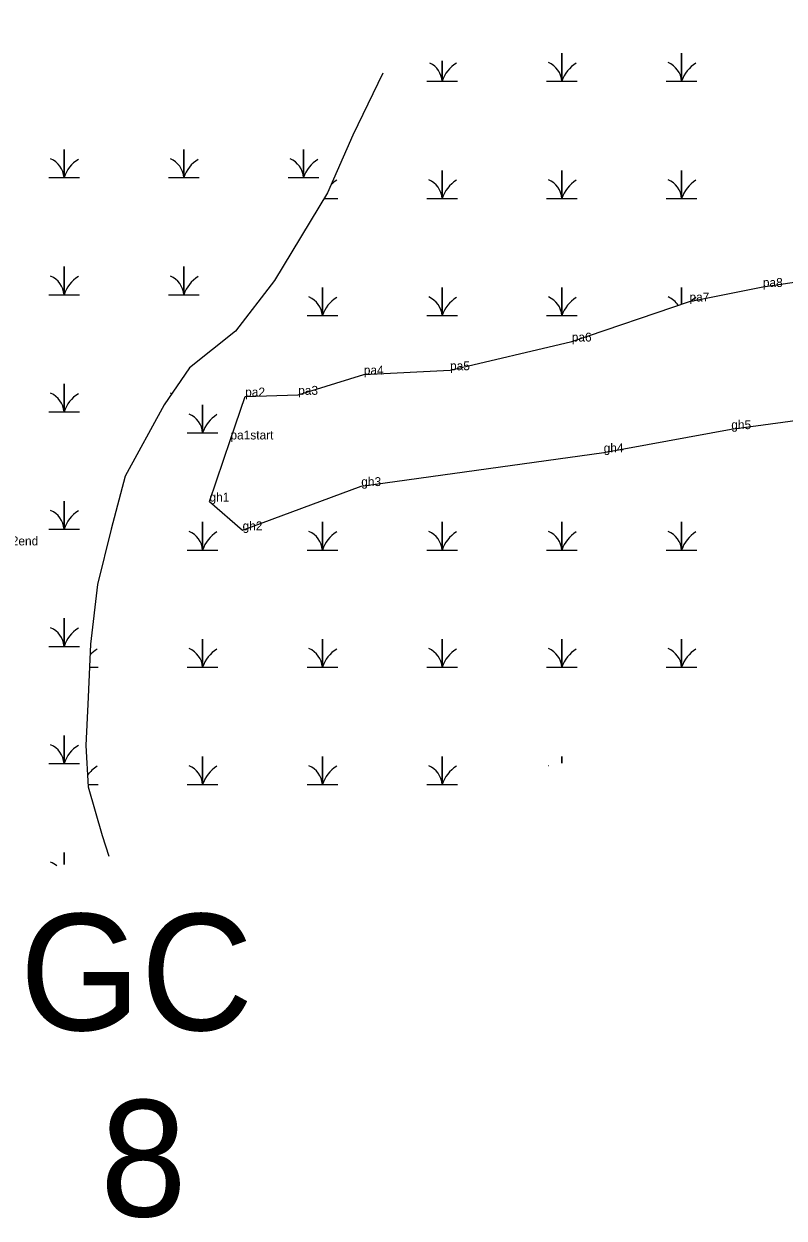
# Model space of a CAD drawing. Extents: x 2072529 to 2268796, y 436423 to 470406.
# Drawn here: x 2186032 to 2186459, y 452943 to 453614 of the extents above; entities that cross this region are included whole.
import ezdxf

# ---------------------------------------------------------------- set-up
doc = ezdxf.new("R2010")
doc.units = 0
for name, color, linetype in [('Default', 7, 'Continuous'), ('Exist Environmental Wetland Boundary', 7, 'Continuous'), ('Exist Environmental Wetland Boundary Cogo Comment', 7, 'Continuous'), ('Exist Hydro Jurisdictional Stream or Body of Water NEU Mitigable', 7, 'Continuous'), ('Exist Hydro Swamp or Marsh', 7, 'Continuous'), ('Old_Level_20', 7, 'Continuous')]:
    doc.layers.add(name, color=color, linetype=linetype)

msp = doc.modelspace()

# ---------------------------------------------------------------- linework, layer by layer
at = {"layer": 'Exist Environmental Wetland Boundary'}
for points in [[(2186136.42, 453345.7), (2186148.19, 453380.57), (2186156.47, 453404.68), (2186186.24, 453405.63), (2186223.09, 453417.02), (2186271.52, 453419.43), (2186339.88, 453435.54), (2186405.98, 453458.03), (2186447.19, 453466.2), (2186468.72, 453469.48), (2186534.87, 453483.93), (2186589.98, 453492.33), (2186610.66, 453512.33), (2186633.62, 453520.2), (2186653.53, 453521.44), (2186679.64, 453548.24), (2186719.43, 453550.22), (2186730.56, 453569.74), (2186779.02, 453562.9), (2186803.26, 453578.02), (2186825.25, 453586.6), (2186874.86, 453598.82), (2186933.88, 453613.88)], [(2186136.42, 453345.7), (2186155.01, 453329.55), (2186221.66, 453354.39), (2186357.81, 453373.31), (2186429.47, 453386.36), (2186571.75, 453405.62), (2186568.89, 453372.66), (2186558.07, 453326.45), (2186552.91, 453272.26), (2186565.03, 453215.48), (2186570.77, 453166.7)]]:
    msp.add_lwpolyline(points, dxfattribs=at)
at = {"layer": 'Exist Hydro Jurisdictional Stream or Body of Water NEU Mitigable'}
msp.add_lwpolyline([(2186233.73, 453586.24), (2186216.94, 453551.33), (2186202.72, 453519.01), (2186173.01, 453469.88), (2186151.04, 453441.44), (2186125.21, 453420.75), (2186110.99, 453400.07), (2186089.03, 453359.99), (2186081.28, 453330.25), (2186073.53, 453299.22), (2186069.65, 453265.61), (2186068.36, 453235.87), (2186067.07, 453208.72), (2186068.36, 453185.45), (2186076.11, 453158.3), (2186079.99, 453146.66)], dxfattribs=at)
at = {"layer": 'Exist Hydro Swamp or Marsh'}
for points in [[(2186258.48, 453581.67), (2186267.08, 453581.67), (2186267.08, 453593.22)], [(2186267.08, 453593.22), (2186267.08, 453581.67), (2186275.69, 453581.67)], [(2186325.73, 453581.67), (2186334.33, 453581.67), (2186334.33, 453597.45), (2186334.33, 453581.67), (2186342.94, 453581.67)], [(2186392.98, 453581.67), (2186401.58, 453581.67), (2186401.58, 453597.45), (2186401.58, 453581.67), (2186410.19, 453581.67)], [(2186046.17, 453527.61), (2186054.77, 453527.61), (2186054.77, 453543.39), (2186054.77, 453527.61), (2186063.37, 453527.61)], [(2186113.42, 453527.61), (2186122.02, 453527.61), (2186122.02, 453543.39), (2186122.02, 453527.61), (2186130.62, 453527.61)], [(2186180.67, 453527.61), (2186189.27, 453527.61), (2186189.27, 453543.39), (2186189.27, 453527.61), (2186197.87, 453527.61)], [(2186258.48, 453515.87), (2186267.08, 453515.87), (2186267.08, 453531.65), (2186267.08, 453515.87), (2186275.69, 453515.87)], [(2186325.73, 453515.87), (2186334.33, 453515.87), (2186334.33, 453531.65), (2186334.33, 453515.87), (2186342.94, 453515.87)], [(2186392.98, 453515.87), (2186401.58, 453515.87), (2186401.58, 453531.65), (2186401.58, 453515.87), (2186410.19, 453515.87)], [(2186200.82, 453515.87), (2186208.44, 453515.87)], [(2186046.17, 453461.81), (2186054.77, 453461.81), (2186054.77, 453477.59), (2186054.77, 453461.81), (2186063.37, 453461.81)], [(2186113.42, 453461.81), (2186122.02, 453461.81), (2186122.02, 453477.59), (2186122.02, 453461.81), (2186130.62, 453461.81)], [(2186191.23, 453450.07), (2186199.83, 453450.07), (2186199.83, 453465.85), (2186199.83, 453450.07), (2186208.44, 453450.07)], [(2186258.48, 453450.07), (2186267.08, 453450.07), (2186267.08, 453465.85), (2186267.08, 453450.07), (2186275.69, 453450.07)], [(2186325.73, 453450.07), (2186334.33, 453450.07), (2186334.33, 453465.85), (2186334.33, 453450.07), (2186342.94, 453450.07)], [(2186401.58, 453456.53), (2186401.58, 453465.85), (2186401.58, 453456.53)], [(2186046.17, 453396.01), (2186054.77, 453396.01), (2186054.77, 453411.79), (2186054.77, 453396.01), (2186063.37, 453396.01)], [(2186123.98, 453384.27), (2186132.58, 453384.27), (2186132.58, 453400.05), (2186132.58, 453384.27), (2186141.19, 453384.27)], [(2186046.17, 453330.21), (2186054.77, 453330.21), (2186054.77, 453345.99), (2186054.77, 453330.21), (2186063.37, 453330.21)], [(2186123.98, 453318.47), (2186132.58, 453318.47), (2186132.58, 453334.25), (2186132.58, 453318.47), (2186141.19, 453318.47)], [(2186191.23, 453318.47), (2186199.83, 453318.47), (2186199.83, 453334.25), (2186199.83, 453318.47), (2186208.44, 453318.47)], [(2186258.48, 453318.47), (2186267.08, 453318.47), (2186267.08, 453334.25), (2186267.08, 453318.47), (2186275.69, 453318.47)], [(2186325.73, 453318.47), (2186334.33, 453318.47), (2186334.33, 453334.25), (2186334.33, 453318.47), (2186342.94, 453318.47)], [(2186392.98, 453318.47), (2186401.58, 453318.47), (2186401.58, 453334.25), (2186401.58, 453318.47), (2186410.19, 453318.47)], [(2186046.17, 453264.41), (2186054.77, 453264.41), (2186054.77, 453280.19), (2186054.77, 453264.41), (2186063.37, 453264.41)], [(2186123.98, 453252.67), (2186132.58, 453252.67), (2186132.58, 453268.45), (2186132.58, 453252.67), (2186141.19, 453252.67)], [(2186191.23, 453252.67), (2186199.83, 453252.67), (2186199.83, 453268.45), (2186199.83, 453252.67), (2186208.44, 453252.67)], [(2186258.48, 453252.67), (2186267.08, 453252.67), (2186267.08, 453268.45), (2186267.08, 453252.67), (2186275.69, 453252.67)], [(2186325.73, 453252.67), (2186334.33, 453252.67), (2186334.33, 453268.45), (2186334.33, 453252.67), (2186342.94, 453252.67)], [(2186392.98, 453252.67), (2186401.58, 453252.67), (2186401.58, 453268.45), (2186401.58, 453252.67), (2186410.19, 453252.67)], [(2186069.09, 453252.67), (2186073.94, 453252.67)], [(2186046.17, 453198.61), (2186054.77, 453198.61), (2186054.77, 453214.39), (2186054.77, 453198.61), (2186063.37, 453198.61)], [(2186123.98, 453186.87), (2186132.58, 453186.87), (2186132.58, 453202.65), (2186132.58, 453186.87), (2186141.19, 453186.87)], [(2186191.23, 453186.87), (2186199.83, 453186.87), (2186199.83, 453202.65), (2186199.83, 453186.87), (2186208.44, 453186.87)], [(2186258.48, 453186.87), (2186267.08, 453186.87), (2186267.08, 453202.65), (2186267.08, 453186.87), (2186275.69, 453186.87)], [(2186334.33, 453198.73), (2186334.33, 453202.65), (2186334.33, 453198.73)], [(2186068.28, 453186.87), (2186073.94, 453186.87)], [(2186054.77, 453141.92), (2186054.77, 453148.59), (2186054.77, 453141.92)]]:
    msp.add_lwpolyline(points, dxfattribs=at)
for centre, radius, start, end in [((2186254.82, 453580.78), 12.3, 4.14034, 64.03207), ((2186285.33, 453575.61), 19.22, 122.12745, 161.62219), ((2186322.07, 453580.78), 12.3, 4.14034, 67.53497), ((2186352.58, 453575.61), 19.22, 122.12745, 161.62219), ((2186389.32, 453580.78), 12.3, 4.14034, 67.53497), ((2186419.83, 453575.61), 19.22, 122.12745, 161.62219), ((2186042.5, 453526.72), 12.3, 4.14034, 67.53497), ((2186109.75, 453526.72), 12.3, 4.14034, 67.53497), ((2186177, 453526.72), 12.3, 4.14034, 67.53497), ((2186073.01, 453521.55), 19.22, 122.12745, 161.62219), ((2186140.26, 453521.55), 19.22, 122.12745, 161.62219), ((2186207.51, 453521.55), 19.22, 122.12745, 161.62219), ((2186218.08, 453509.81), 19.22, 122.12745, 133.75785), ((2186254.82, 453514.98), 12.3, 4.14034, 67.53497), ((2186285.33, 453509.81), 19.22, 122.12745, 161.62219), ((2186322.07, 453514.98), 12.3, 4.14034, 67.53497), ((2186352.58, 453509.81), 19.22, 122.12745, 161.62219), ((2186389.32, 453514.98), 12.3, 4.14034, 67.53497), ((2186419.83, 453509.81), 19.22, 122.12745, 161.62219), ((2186042.5, 453460.92), 12.3, 4.14034, 67.53497), ((2186073.01, 453455.75), 19.22, 122.12745, 161.62219), ((2186109.75, 453460.92), 12.3, 4.14034, 67.53497), ((2186140.26, 453455.75), 19.22, 122.12745, 161.62219), ((2186187.57, 453449.18), 12.3, 4.14034, 67.53497), ((2186218.08, 453444.01), 19.22, 122.12745, 161.62219), ((2186254.82, 453449.18), 12.3, 4.14034, 67.53497), ((2186285.33, 453444.01), 19.22, 122.12745, 161.62219), ((2186322.07, 453449.18), 12.3, 4.14034, 67.53497), ((2186352.58, 453444.01), 19.22, 122.12745, 161.62219), ((2186389.32, 453449.18), 12.3, 32.95052, 67.53497), ((2186419.83, 453444.01), 19.22, 122.12745, 132.3948), ((2186042.5, 453395.12), 12.3, 4.14034, 67.53497), ((2186073.01, 453389.95), 19.22, 122.12745, 161.62219), ((2186109.75, 453395.12), 12.3, 63.83043, 67.53497), ((2186120.32, 453383.38), 12.3, 4.14034, 67.53497), ((2186150.83, 453378.21), 19.22, 122.12745, 161.62219), ((2186042.5, 453329.32), 12.3, 4.14034, 67.53497), ((2186073.01, 453324.15), 19.22, 122.12745, 161.62219), ((2186120.32, 453317.58), 12.3, 4.14034, 67.53497), ((2186150.83, 453312.41), 19.22, 122.12745, 161.62219), ((2186187.57, 453317.58), 12.3, 4.14034, 67.53497), ((2186218.08, 453312.41), 19.22, 122.12745, 161.62219), ((2186254.82, 453317.58), 12.3, 4.14034, 67.53497), ((2186285.33, 453312.41), 19.22, 122.12745, 161.62219), ((2186322.07, 453317.58), 12.3, 4.14034, 67.53497), ((2186352.58, 453312.41), 19.22, 122.12745, 161.62219), ((2186389.32, 453317.58), 12.3, 4.14034, 67.53497), ((2186419.83, 453312.41), 19.22, 122.12745, 161.62219), ((2186042.5, 453263.52), 12.3, 4.14034, 67.53497), ((2186073.01, 453258.35), 19.22, 122.12745, 161.62219), ((2186120.32, 453251.78), 12.3, 4.14034, 67.53497), ((2186187.57, 453251.78), 12.3, 4.14034, 67.53497), ((2186254.82, 453251.78), 12.3, 4.14034, 67.53497), ((2186322.07, 453251.78), 12.3, 4.14034, 67.53497), ((2186389.32, 453251.78), 12.3, 4.14034, 67.53497), ((2186083.58, 453246.61), 19.22, 122.12745, 137.57227), ((2186150.83, 453246.61), 19.22, 122.12745, 161.62219), ((2186218.08, 453246.61), 19.22, 122.12745, 161.62219), ((2186285.33, 453246.61), 19.22, 122.12745, 161.62219), ((2186352.58, 453246.61), 19.22, 122.12745, 161.62219), ((2186419.83, 453246.61), 19.22, 122.12745, 161.62219), ((2186042.5, 453197.72), 12.3, 4.14034, 67.53497), ((2186073.01, 453192.55), 19.22, 122.12745, 161.62219), ((2186083.58, 453180.81), 19.22, 122.12745, 144.1739), ((2186120.32, 453185.98), 12.3, 4.14034, 67.53497), ((2186150.83, 453180.81), 19.22, 122.12745, 161.62219), ((2186187.57, 453185.98), 12.3, 4.14034, 67.53497), ((2186218.08, 453180.81), 19.22, 122.12745, 161.62219), ((2186254.82, 453185.98), 12.3, 4.14034, 67.53497), ((2186285.33, 453180.81), 19.22, 122.12745, 161.62219), ((2186322.07, 453185.98), 12.3, 66.39148, 67.53497), ((2186042.5, 453131.92), 12.3, 48.21444, 67.53497)]:
    msp.add_arc(centre, radius, start, end, dxfattribs=at)
at = {"layer": 'Old_Level_20'}
for p, q in [((2186447.19, 453466.2), (2186447.19, 453466.2)), ((2186405.98, 453458.03), (2186405.98, 453458.03)), ((2186339.88, 453435.54), (2186339.88, 453435.54)), ((2186271.52, 453419.43), (2186271.52, 453419.43)), ((2186223.09, 453417.02), (2186223.09, 453417.02)), ((2186156.47, 453404.68), (2186156.47, 453404.68)), ((2186186.24, 453405.63), (2186186.24, 453405.63)), ((2186429.47, 453386.36), (2186429.47, 453386.36)), ((2186148.19, 453380.57), (2186148.19, 453380.57)), ((2186357.81, 453373.31), (2186357.81, 453373.31)), ((2186221.66, 453354.39), (2186221.66, 453354.39)), ((2186136.42, 453345.7), (2186136.42, 453345.7)), ((2186155.01, 453329.55), (2186155.01, 453329.55))]:
    msp.add_line(p, q, dxfattribs=at)

# ---------------------------------------------------------------- texts
at = {"layer": 'Default'}
for s, p in [('GC', (2186029.85, 453048.87)), ('8', (2186075.02, 452944.32))]:
    msp.add_text(s, height=65.34, dxfattribs=at).set_placement(p)
at = {"layer": 'Exist Environmental Wetland Boundary Cogo Comment'}
for s, p in [('pa8', (2186447.19, 453466.2)), ('pa7', (2186405.98, 453458.03)), ('pa6', (2186339.88, 453435.54)), ('pa5', (2186271.52, 453419.43)), ('pa4', (2186223.09, 453417.02)), ('pa3', (2186186.24, 453405.63)), ('pa2', (2186156.47, 453404.68)), ('gh5', (2186429.47, 453386.36)), ('pa1start', (2186148.19, 453380.57)), ('gh4', (2186357.81, 453373.31)), ('gh3', (2186221.66, 453354.39)), ('gh1', (2186136.42, 453345.7)), ('gh2', (2186155.01, 453329.55)), ('he32end', (2186014.23, 453321.09))]:
    msp.add_text(s, height=5, dxfattribs=at).set_placement(p)

doc.saveas('drawing.dxf')
